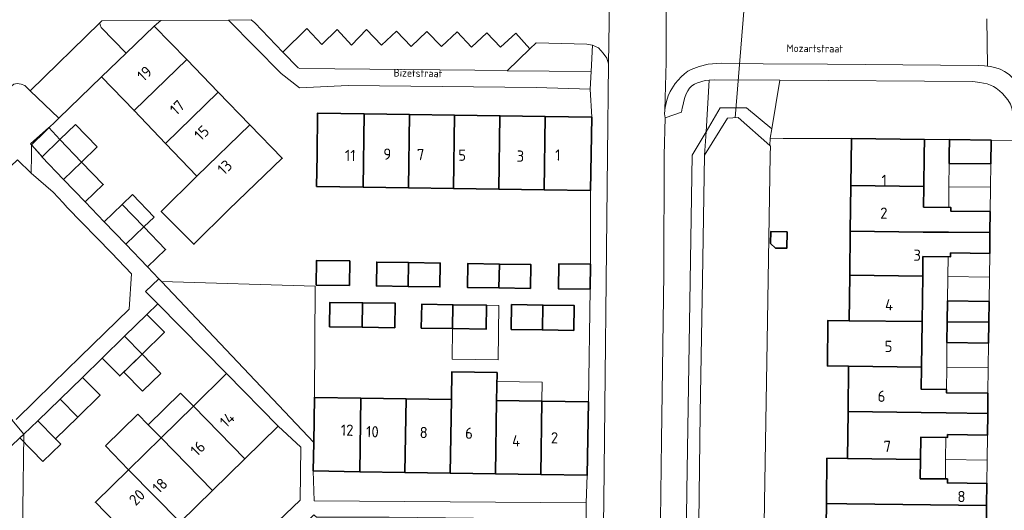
# Model space of a CAD drawing. Header units: metres. Extents: x 149984 to 156489, y 469398 to 478068.
# Tile 424 of 656: x 153351 to 153469, y 472957 to 473016. Entities that reach past the tile are written whole.
import ezdxf
from ezdxf.enums import TextEntityAlignment as Align

# ---------------------------------------------------------------- set-up
doc = ezdxf.new("R2010")
doc.units = ezdxf.units.M
doc.header["$LTSCALE"] = 0.75
for name, color, linetype, lineweight in [('B-WE-GR-BEPLANTING_CULTUUR_HEESTERS-GV', 252, 'Continuous', 18), ('B-WE-KW-KUNSTWERK_DUIKER-G', 6, 'Continuous', 18), ('B-WE-OG-BEBOUWING-GV', 6, 'Continuous', 35), ('B-WE-OG-BEBOUWING-T18', 1, 'Continuous', 18), ('B-WE-OG-BEBOUWING_LUIFEL-GV', 6, 'Continuous', 18), ('B-WE-OG-TERREIN_BEGROEID-GV', 252, 'Continuous', 18), ('B-WE-OG-TERREIN_ERF-GV', 252, 'Continuous', 18), ('B-WE-OG-TERREIN_OEVER-GV', 252, 'Continuous', 18), ('B-WE-OG-TOPOGRAFIE-T18', 7, 'Continuous', 18), ('B-WE-OG-WATER_MEER-GV', 252, 'Continuous', 18), ('B-WE-VH-GESLOTENVERHARDING_ASFALT-GV', 252, 'Continuous', 18), ('B-WE-VH-OPENVERHARDING_BETONSTRAATSTEEN-GV', 252, 'Continuous', 18), ('B-WE-VH-OPENVERHARDING_TEGEL-GV', 252, 'Continuous', 18)]:
    doc.layers.add(name, color=color, linetype=linetype, lineweight=lineweight)
doc.styles.add('NLCS-ISO-M500-T18', font='NLCS-ISO.ttf', dxfattribs={"height": 0.9})
doc.styles.add('NLCS-ISO-M750-T18', font='NLCS-ISO.ttf', dxfattribs={"height": 1.35})

msp = doc.modelspace()

# ---------------------------------------------------------------- linework, layer by layer
at = {"layer": 'B-WE-GR-BEPLANTING_CULTUUR_HEESTERS-GV', "flags": 128}
for points in [[(153360.44, 473015.92), (153360.49, 473015.66), (153360.63, 473015.36), (153363.607, 473012.25), (153367.001, 473015.506), (153367.768, 473016.193), (153360.69, 473016.15)], [(153409.39, 473010.119), (153419.51, 473010.07), (153419.682, 473013.225), (153418.98, 473013.35), (153412.89, 473013.49), (153412.146, 473012.774)], [(153450.778, 473001.998), (153459.549, 473001.908), (153462.567, 473001.887), (153467.567, 473001.821), (153470.246, 473001.742), (153470.19, 473004.73), (153470.08, 473005.55), (153469.88, 473006.15), (153469.58, 473006.65), (153468.92, 473007.43), (153468.56, 473007.75), (153468.19, 473008.05), (153467.87, 473008.24), (153467.48, 473008.43), (153467.08, 473008.56), (153466.21, 473008.74), (153465.36, 473008.84), (153442.181, 473009.012), (153441.202, 473003.176), (153441.01, 473002.03), (153442.583, 473002.025)], [(153367.859, 472984.843), (153386.157, 472965.49), (153386.24, 472970.899), (153386.35, 472984.28)], [(153351.34, 472966.499), (153344, 472959.64), (153335.57, 472951.44), (153338.02, 472948.098), (153339.31, 472948.17), (153339.35, 472948.75), (153351.08, 472948.56)]]:
    msp.add_lwpolyline(points, close=True, dxfattribs=at)
at = {"layer": 'B-WE-KW-KUNSTWERK_DUIKER-G', "flags": 128}
msp.add_lwpolyline([(153436.824, 473004.511), (153438.297, 473022.754)], dxfattribs=at)
at = {"layer": 'B-WE-OG-BEBOUWING-GV', "flags": 128}
for points in [[(153367.001, 473015.506), (153363.607, 473012.25), (153360.658, 473009.421), (153364.567, 473005.354), (153370.897, 473011.483)], [(153364.567, 473005.354), (153368.344, 473001.425), (153374.688, 473007.567), (153370.897, 473011.483)], [(153374.688, 473007.567), (153368.344, 473001.425), (153372.122, 472997.496), (153378.479, 473003.651)], [(153392.219, 473004.986), (153386.63, 473005.067), (153386.557, 473000), (153386.503, 472996.258), (153392.091, 472996.175)], [(153397.659, 473004.907), (153392.219, 473004.986), (153392.091, 472996.175), (153397.531, 472996.095)], [(153403.098, 473004.828), (153397.659, 473004.907), (153397.531, 472996.095), (153402.97, 472996.014)], [(153402.97, 472996.014), (153408.409, 472995.933), (153408.537, 473004.749), (153403.098, 473004.828)], [(153413.977, 473004.67), (153408.537, 473004.749), (153408.409, 472995.933), (153413.849, 472995.853)], [(153419.566, 473004.589), (153413.977, 473004.67), (153413.849, 472995.853), (153419.439, 472995.77)], [(153378.479, 473003.651), (153372.122, 472997.496), (153367.84, 472993.244), (153371.757, 472989.3), (153375.974, 472993.488), (153382.375, 472999.628)], [(153356.104, 472997.092), (153358.269, 472999.176), (153355.668, 473001.879), (153353.532, 472999.823), (153353.503, 472999.795)], [(153459.549, 473001.908), (153450.778, 473001.998), (153450.709, 472996.362), (153459.478, 472996.254), (153459.525, 473000)], [(153462.567, 473001.887), (153462.543, 473000), (153462.531, 472999.018), (153467.531, 472998.956), (153467.567, 473001.821)], [(153358.269, 472999.176), (153356.104, 472997.092), (153358.704, 472994.389), (153360.87, 472996.473)], [(153459.41, 472990.774), (153462.429, 472990.752), (153467.429, 472990.716), (153467.46, 472993.226), (153462.71, 472993.285), (153462.716, 472993.735), (153459.447, 472993.775), (153459.478, 472996.254), (153450.709, 472996.362), (153450.642, 472990.881)], [(153365.76, 472991.391), (153363.155, 472994.098), (153360.989, 472992.014), (153363.594, 472989.307)], [(153365.76, 472991.391), (153363.594, 472989.307), (153366.199, 472986.599), (153368.364, 472988.683)], [(153441.071, 472989.385), (153441.642, 472988.853), (153443.024, 472988.836), (153443.048, 472990.796), (153441.089, 472990.819)], [(153459.344, 472985.463), (153459.373, 472987.815), (153462.682, 472987.774), (153462.688, 472988.264), (153467.398, 472988.206), (153467.429, 472990.716), (153462.429, 472990.752), (153459.41, 472990.774), (153450.642, 472990.881), (153450.577, 472985.571)], [(153390.445, 472984.34), (153390.49, 472987.3), (153386.508, 472987.36), (153386.462, 472984.4)], [(153397.514, 472984.232), (153397.558, 472987.101), (153393.744, 472987.159), (153393.7, 472984.29)], [(153397.558, 472987.101), (153397.514, 472984.232), (153401.327, 472984.174), (153401.371, 472987.042)], [(153408.425, 472984.065), (153408.468, 472986.924), (153404.68, 472986.982), (153404.637, 472984.123)], [(153408.468, 472986.924), (153408.425, 472984.065), (153412.212, 472984.007), (153412.255, 472986.866)], [(153419.376, 472983.898), (153419.423, 472986.897), (153415.624, 472986.956), (153415.577, 472983.956)], [(153450.577, 472985.571), (153450.51, 472980.117), (153459.277, 472980.01), (153459.344, 472985.463)], [(153391.984, 472979.336), (153392.029, 472982.268), (153388.105, 472982.327), (153388.06, 472979.395)], [(153391.984, 472979.336), (153395.908, 472979.276), (153395.953, 472982.208), (153392.029, 472982.268)], [(153402.844, 472979.171), (153402.886, 472982.04), (153399.137, 472982.097), (153399.093, 472979.228)], [(153402.844, 472979.171), (153406.898, 472979.109), (153406.941, 472981.978), (153402.886, 472982.04)], [(153413.648, 472979.007), (153413.697, 472982.006), (153409.936, 472982.063), (153409.891, 472979.064)], [(153413.697, 472982.006), (153413.648, 472979.007), (153417.401, 472978.95), (153417.446, 472981.949)], [(153467.295, 472979.936), (153467.326, 472982.447), (153462.327, 472982.509), (153462.295, 472979.982)], [(153365.534, 472976.107), (153368.222, 472978.735), (153366.125, 472980.88), (153363.437, 472978.252)], [(153450.443, 472974.65), (153459.209, 472974.543), (153459.277, 472980.01), (153450.51, 472980.117), (153447.959, 472980.148), (153447.892, 472974.681)], [(153467.295, 472979.936), (153462.295, 472979.982), (153462.264, 472977.489), (153467.264, 472977.427)], [(153365.534, 472976.107), (153363.437, 472978.252), (153360.748, 472975.623), (153362.845, 472973.478)], [(153459.209, 472974.543), (153450.443, 472974.65), (153450.377, 472969.195), (153459.141, 472969.088), (153462.16, 472969.05), (153467.16, 472968.987), (153467.19, 472971.408), (153462.19, 472971.47), (153462.19, 472971.839), (153459.176, 472971.877)], [(153355.707, 472970.695), (153357.804, 472968.55), (153360.485, 472971.171), (153358.388, 472973.316)], [(153377.888, 472963.535), (153381.882, 472967.435), (153375.699, 472973.766), (153371.701, 472969.848)], [(153402.564, 472961.816), (153408.002, 472961.732), (153408.141, 472970.554), (153408.194, 472973.887), (153402.756, 472973.973), (153402.703, 472970.64)], [(153391.828, 472970.811), (153386.24, 472970.899), (153386.157, 472965.49), (153386.104, 472962.071), (153391.689, 472961.984)], [(153357.804, 472968.55), (153355.707, 472970.695), (153353.025, 472968.074), (153355.122, 472965.929)], [(153367.81, 472966.034), (153373.99, 472959.728), (153377.888, 472963.535), (153371.701, 472969.848)], [(153391.689, 472961.984), (153397.127, 472961.9), (153397.266, 472970.725), (153391.828, 472970.811)], [(153402.703, 472970.64), (153397.266, 472970.725), (153397.127, 472961.9), (153402.564, 472961.816)], [(153408.141, 472970.554), (153408.002, 472961.732), (153413.44, 472961.647), (153413.579, 472970.468)], [(153419.167, 472970.38), (153413.579, 472970.468), (153413.44, 472961.647), (153419.023, 472961.561)], [(153450.377, 472969.195), (153450.308, 472963.573), (153459.071, 472963.466), (153459.104, 472966.119), (153462.323, 472966.079), (153462.327, 472966.439), (153467.127, 472966.379), (153467.16, 472968.987), (153462.16, 472969.05), (153459.141, 472969.088)], [(153373.99, 472959.728), (153367.81, 472966.034), (153363.919, 472962.22), (153370.093, 472955.922)], [(153467.022, 472957.927), (153467.055, 472960.568), (153462.306, 472960.627), (153462.311, 472961.107), (153459.042, 472961.142), (153459.071, 472963.466), (153450.308, 472963.573), (153447.838, 472963.603), (153447.775, 472958.469), (153447.771, 472958.166), (153450.243, 472958.135)], [(153363.919, 472962.22), (153359.921, 472958.302), (153366.076, 472951.999), (153370.093, 472955.922)], [(153458.883, 472952.772), (153458.867, 472955.161), (153461.987, 472955.123), (153461.993, 472955.621), (153466.993, 472955.559), (153467.022, 472957.927), (153450.243, 472958.135), (153447.771, 472958.166), (153447.707, 472952.908)]]:
    msp.add_lwpolyline(points, close=True, dxfattribs=at)
at = {"layer": 'B-WE-OG-BEBOUWING_LUIFEL-GV', "flags": 128}
for points in [[(153355.668, 473001.879), (153354.339, 473003.347), (153352.142, 473001.358), (153352.24, 473001.25), (153353.532, 472999.823)], [(153355.668, 473001.879), (153358.269, 472999.176), (153360.152, 473000.988), (153357.551, 473003.691)], [(153462.531, 472999.018), (153462.496, 472996.217), (153467.496, 472996.155), (153467.531, 472998.956)], [(153467.496, 472996.155), (153462.496, 472996.217), (153462.466, 472993.738), (153462.716, 472993.735), (153462.71, 472993.285), (153467.46, 472993.226)], [(153363.155, 472994.098), (153365.76, 472991.391), (153366.969, 472992.555), (153364.364, 472995.262)], [(153462.688, 472988.264), (153462.682, 472987.774), (153462.391, 472987.778), (153462.362, 472985.425), (153467.362, 472985.363), (153467.398, 472988.206)], [(153467.362, 472985.363), (153462.362, 472985.425), (153462.327, 472982.509), (153467.326, 472982.447)], [(153402.844, 472979.171), (153402.79, 472975.494), (153408.323, 472975.413), (153408.418, 472981.956), (153406.941, 472981.978), (153406.898, 472979.109)], [(153462.264, 472977.489), (153462.227, 472974.506), (153467.227, 472974.444), (153467.264, 472977.427)], [(153363.33, 472973.952), (153365.591, 472971.64), (153367.795, 472973.795), (153365.534, 472976.107)], [(153467.227, 472974.444), (153462.227, 472974.506), (153462.193, 472971.839), (153462.19, 472971.839), (153462.19, 472971.47), (153467.19, 472971.408)], [(153413.579, 472970.468), (153413.615, 472972.734), (153408.177, 472972.82), (153408.141, 472970.554)], [(153367.81, 472966.034), (153371.701, 472969.848), (153370.159, 472971.421), (153366.268, 472967.607)], [(153366.268, 472967.607), (153365.012, 472968.888), (153361.121, 472965.074), (153363.919, 472962.22), (153367.81, 472966.034)], [(153350.84, 472966.032), (153353.614, 472963.194), (153355.752, 472965.285), (153355.122, 472965.929), (153353.025, 472968.074), (153351.34, 472966.499)], [(153462.327, 472966.439), (153462.323, 472966.079), (153462.123, 472966.081), (153462.089, 472963.428), (153467.089, 472963.366), (153467.127, 472966.379)], [(153467.089, 472963.366), (153462.089, 472963.428), (153462.065, 472961.11), (153462.311, 472961.107), (153462.306, 472960.627), (153467.055, 472960.568)]]:
    msp.add_lwpolyline(points, close=True, dxfattribs=at)
at = {"layer": 'B-WE-OG-TERREIN_BEGROEID-GV', "flags": 128}
for points in [[(153430.596, 472928.86), (153430.988, 472959.642), (153431.63, 473000.024), (153433.308, 473002.829), (153433.692, 473009.007), (153433.21, 473008.96), (153432.29, 473008.69), (153431.93, 473008.55), (153431.62, 473008.33), (153431.33, 473008.05), (153431.12, 473007.74), (153430.91, 473007.37), (153430.74, 473006.94), (153430.63, 473006.51), (153430.56, 473006.1), (153430.44, 473005.64), (153430.37, 473005.18), (153428.38, 473004.51), (153428.29, 473000), (153428.22, 472985.76), (153427.96, 472965.77), (153427.73, 472946.56)], [(153350.403, 472968.238), (153354.826, 472972.562), (153358.108, 472975.776), (153363.99, 472981.491), (153364.247, 472985.74), (153361.841, 472988.258), (153356.544, 472993.736), (153356.04, 472994.288), (153354.854, 472995.557), (153352.201, 472997.862), (153350.57, 472999.44), (153348.974, 472997.922)]]:
    msp.add_lwpolyline(points, dxfattribs=at)
msp.add_lwpolyline([(153433.308, 473002.829), (153435.022, 473005.694), (153438.179, 473005.694), (153441.202, 473003.176), (153442.181, 473009.012), (153434.34, 473009.07), (153433.692, 473009.007)], close=True, dxfattribs=at)
at = {"layer": 'B-WE-OG-TERREIN_ERF-GV', "flags": 128}
for points in [[(153408.537, 473004.749), (153413.977, 473004.67), (153419.566, 473004.589), (153419.4, 473007.92), (153412.9, 473008.15), (153390.3, 473008.39), (153384.44, 473008.09), (153382.25, 473009.82), (153375.912, 473016.243), (153367.768, 473016.193), (153367.001, 473015.506), (153370.897, 473011.483), (153374.688, 473007.567), (153378.479, 473003.651), (153382.375, 472999.628), (153375.974, 472993.488), (153371.757, 472989.3), (153367.84, 472993.244), (153372.122, 472997.496), (153368.344, 473001.425), (153364.567, 473005.354), (153360.658, 473009.421), (153355.521, 473004.434), (153352.24, 473001.25), (153353.372, 473000), (153353.532, 472999.823), (153355.668, 473001.879), (153358.269, 472999.176), (153360.87, 472996.473), (153358.704, 472994.389), (153360.989, 472992.014), (153363.155, 472994.098), (153365.76, 472991.391), (153368.364, 472988.683), (153366.199, 472986.599), (153367.554, 472985.166), (153367.859, 472984.843), (153386.35, 472984.28), (153386.24, 472970.899), (153391.828, 472970.811), (153397.266, 472970.725), (153402.703, 472970.64), (153402.756, 472973.973), (153408.194, 472973.887), (153408.141, 472970.554), (153413.579, 472970.468), (153419.167, 472970.38), (153419.376, 472983.898), (153415.577, 472983.956), (153415.624, 472986.956), (153419.423, 472986.897), (153419.439, 472995.77), (153413.849, 472995.853), (153408.409, 472995.933), (153402.97, 472996.014), (153397.531, 472996.095), (153392.091, 472996.175), (153386.503, 472996.258), (153386.557, 473000), (153386.63, 473005.067), (153392.219, 473004.986), (153397.659, 473004.907), (153403.098, 473004.828)], [(153441.071, 472989.385), (153441.089, 472990.819), (153443.048, 472990.796), (153443.024, 472988.836), (153441.642, 472988.853)], [(153390.445, 472984.34), (153386.462, 472984.4), (153386.508, 472987.36), (153390.49, 472987.3)], [(153397.514, 472984.232), (153393.7, 472984.29), (153393.744, 472987.159), (153397.558, 472987.101), (153401.371, 472987.042), (153401.327, 472984.174)], [(153408.425, 472984.065), (153404.637, 472984.123), (153404.68, 472986.982), (153408.468, 472986.924), (153412.255, 472986.866), (153412.212, 472984.007)], [(153391.984, 472979.336), (153388.06, 472979.395), (153388.105, 472982.327), (153392.029, 472982.268), (153395.953, 472982.208), (153395.908, 472979.276)], [(153402.886, 472982.04), (153406.941, 472981.978), (153406.898, 472979.109), (153402.844, 472979.171), (153399.093, 472979.228), (153399.137, 472982.097)], [(153413.648, 472979.007), (153409.891, 472979.064), (153409.936, 472982.063), (153413.697, 472982.006), (153417.446, 472981.949), (153417.401, 472978.95)], [(153467.264, 472977.427), (153462.264, 472977.489), (153462.295, 472979.982), (153462.327, 472982.509), (153467.326, 472982.447), (153467.295, 472979.936)], [(153408.002, 472961.732), (153402.564, 472961.816), (153397.127, 472961.9), (153391.689, 472961.984), (153386.104, 472962.071), (153386.22, 472958.48), (153418.92, 472958.23), (153419.023, 472961.561), (153413.44, 472961.647)]]:
    msp.add_lwpolyline(points, close=True, dxfattribs=at)
for points in [[(153447.707, 472952.908), (153447.771, 472958.166), (153447.775, 472958.469), (153447.838, 472963.603), (153450.308, 472963.573), (153450.377, 472969.195), (153450.443, 472974.65), (153447.892, 472974.681), (153447.959, 472980.148), (153450.51, 472980.117), (153450.577, 472985.571), (153450.642, 472990.881), (153450.709, 472996.362), (153450.778, 473001.998), (153442.583, 473002.025), (153441.01, 473002.03), (153440.975, 473001.151), (153441.048, 473001.087), (153441.03, 473000), (153440.67, 472977.62), (153440.32, 472958.33), (153440.25, 472952.96)], [(153470.246, 473001.742), (153467.567, 473001.821), (153467.531, 472998.956), (153462.531, 472999.018), (153462.543, 473000), (153462.567, 473001.887), (153459.549, 473001.908), (153459.525, 473000), (153459.478, 472996.254), (153459.447, 472993.775), (153462.716, 472993.735), (153462.71, 472993.285), (153467.46, 472993.226), (153467.429, 472990.716), (153467.398, 472988.206), (153462.688, 472988.264), (153462.682, 472987.774), (153459.373, 472987.815), (153459.344, 472985.463), (153459.277, 472980.01), (153459.209, 472974.543), (153459.176, 472971.877), (153462.19, 472971.839), (153462.19, 472971.47), (153467.19, 472971.408), (153467.16, 472968.987), (153467.127, 472966.379), (153462.327, 472966.439), (153462.323, 472966.079), (153459.104, 472966.119), (153459.071, 472963.466), (153459.042, 472961.142), (153462.311, 472961.107), (153462.306, 472960.627), (153467.055, 472960.568), (153467.022, 472957.927), (153466.993, 472955.559)], [(153366.076, 472951.999), (153359.921, 472958.302), (153363.919, 472962.22), (153367.81, 472966.034), (153371.701, 472969.848), (153375.699, 472973.766), (153367.42, 472982.14), (153366.125, 472980.88), (153368.222, 472978.735), (153365.534, 472976.107), (153362.845, 472973.478), (153360.748, 472975.623), (153358.388, 472973.316), (153360.485, 472971.171), (153357.804, 472968.55), (153355.122, 472965.929), (153353.025, 472968.074), (153351.34, 472966.499), (153351.08, 472948.56)], [(153374.86, 472949.37), (153384.53, 472958.57), (153384.62, 472964.91), (153381.882, 472967.435), (153377.888, 472963.535), (153373.99, 472959.728), (153370.093, 472955.922)]]:
    msp.add_lwpolyline(points, dxfattribs=at)
at = {"layer": 'B-WE-OG-TERREIN_OEVER-GV', "flags": 128}
msp.add_lwpolyline([(153441.202, 473003.176), (153438.179, 473005.694), (153435.022, 473005.694), (153433.308, 473002.829), (153433.13, 473000), (153435.89, 473004.46), (153437.17, 473004.53), (153440.975, 473001.151), (153441.01, 473002.03)], close=True, dxfattribs=at)
msp.add_lwpolyline([(153432.25, 472939.61), (153432.6, 472968.98), (153432.89, 472985.05), (153433.13, 473000), (153433.308, 473002.829), (153431.63, 473000.024), (153430.988, 472959.642), (153430.596, 472928.86)], dxfattribs=at)
at = {"layer": 'B-WE-OG-WATER_MEER-GV', "flags": 128}
msp.add_lwpolyline([(153440.25, 472952.96), (153440.32, 472958.33), (153440.67, 472977.62), (153441.03, 473000), (153441.048, 473001.087), (153440.975, 473001.151), (153437.17, 473004.53), (153435.89, 473004.46), (153433.13, 473000), (153432.89, 472985.05), (153432.6, 472968.98), (153432.25, 472939.61)], dxfattribs=at)
at = {"layer": 'B-WE-VH-GESLOTENVERHARDING_ASFALT-GV', "flags": 128}
for points in [[(153421.74, 473020.97), (153421.57, 473010.96), (153421.45, 473000), (153421.01, 472958.46), (153420.88, 472947.69)], [(153427.73, 472946.56), (153427.96, 472965.77), (153428.22, 472985.76), (153428.29, 473000), (153428.38, 473004.51), (153428.32, 473004.98), (153428.367, 473005.416), (153428.5, 473011.19), (153428.52, 473015.81), (153428.55, 473018.7)]]:
    msp.add_lwpolyline(points, dxfattribs=at)
at = {"layer": 'B-WE-VH-OPENVERHARDING_BETONSTRAATSTEEN-GV', "flags": 128}
for points in [[(153375.912, 473016.243), (153378.65, 473016.26), (153379.08, 473015.91), (153382.455, 473012.386), (153385.32, 473015.24), (153387.15, 473013.3), (153388.96, 473015.12), (153390.71, 473013.24), (153392.52, 473015.09), (153394.32, 473013.21), (153396.12, 473014.91), (153397.89, 473013.06), (153399.76, 473014.87), (153401.51, 473013.08), (153403.39, 473014.81), (153405.14, 473012.97), (153406.97, 473014.69), (153408.62, 473012.99), (153410.45, 473014.68), (153412.146, 473012.774), (153412.89, 473013.49), (153418.98, 473013.35), (153419.682, 473013.225), (153420.38, 473012.89), (153420.96, 473012.24), (153421.39, 473011.65), (153421.57, 473010.96), (153421.74, 473020.97)], [(153428.55, 473018.7), (153428.52, 473015.81), (153428.5, 473011.19), (153428.367, 473005.416), (153428.4, 473005.73), (153428.54, 473006.46), (153428.76, 473007.15), (153429.01, 473007.65), (153429.59, 473008.6), (153430.31, 473009.41), (153430.71, 473009.79), (153431.1, 473010.08), (153431.53, 473010.28), (153432.48, 473010.64), (153433.57, 473010.92), (153434.08, 473010.99), (153434.59, 473011.03), (153435.15, 473011.05), (153440.17, 473010.98), (153447.92, 473010.95), (153466.03, 473010.77), (153466.78, 473010.73), (153467.131, 473010.698), (153467.064, 473016.371)], [(153467.064, 473016.371), (153467.131, 473010.698), (153467.44, 473010.67), (153468.03, 473010.54), (153468.66, 473010.33), (153469.17, 473010.07), (153469.73, 473009.69), (153470.55, 473008.9), (153470.92, 473008.42), (153471.25, 473007.95), (153471.54, 473007.4), (153471.92, 473006.38), (153472.03, 473005.83), (153477.696, 473005.731), (153477.78, 473006.69), (153477.96, 473008.05), (153478.41, 473009.41), (153478.92, 473010.84), (153479.67, 473012.58), (153480.6, 473014.37), (153481.284, 473015.301), (153477.18, 473019.32)], [(153341.717, 473015.682), (153349.316, 473007.837), (153350.12, 473008.54), (153350.54, 473008.6), (153351.01, 473008.54), (153351.45, 473008.36), (153352.101, 473007.732), (153360.44, 473015.92), (153360.69, 473016.15), (153367.768, 473016.193), (153375.912, 473016.243)], [(153344, 472959.64), (153351.34, 472966.499), (153349.89, 472968.2)]]:
    msp.add_lwpolyline(points, dxfattribs=at)
for points in [[(153360.658, 473009.421), (153363.607, 473012.25), (153360.63, 473015.36), (153360.49, 473015.66), (153360.44, 473015.92), (153352.101, 473007.732), (153355.521, 473004.434)], [(153382.455, 473012.386), (153384.28, 473010.48), (153384.48, 473010.4), (153405.51, 473010.22), (153409.39, 473010.119), (153412.146, 473012.774), (153410.45, 473014.68), (153408.62, 473012.99), (153406.97, 473014.69), (153405.14, 473012.97), (153403.39, 473014.81), (153401.51, 473013.08), (153399.76, 473014.87), (153397.89, 473013.06), (153396.12, 473014.91), (153394.32, 473013.21), (153392.52, 473015.09), (153390.71, 473013.24), (153388.96, 473015.12), (153387.15, 473013.3), (153385.32, 473015.24)]]:
    msp.add_lwpolyline(points, close=True, dxfattribs=at)
at = {"layer": 'B-WE-VH-OPENVERHARDING_TEGEL-GV', "flags": 128}
for points in [[(153382.455, 473012.386), (153379.08, 473015.91), (153378.65, 473016.26), (153375.912, 473016.243), (153382.25, 473009.82), (153384.44, 473008.09), (153390.3, 473008.39), (153412.9, 473008.15), (153419.4, 473007.92), (153419.51, 473010.07), (153409.39, 473010.119), (153405.51, 473010.22), (153384.48, 473010.4), (153384.28, 473010.48)], [(153348.974, 472997.922), (153350.57, 472999.44), (153352.201, 472997.862), (153352.226, 473000), (153352.24, 473001.25), (153355.521, 473004.434), (153352.101, 473007.732), (153351.45, 473008.36), (153351.01, 473008.54), (153350.54, 473008.6), (153350.12, 473008.54), (153349.316, 473007.837), (153345.573, 473004.564), (153349.01, 473001.03), (153348.998, 473000)], [(153377.974, 472948.884), (153379.83, 472950.74), (153386.17, 472956.8), (153386.51, 472956.51), (153395.21, 472956.5), (153418.92, 472956.25), (153418.92, 472958.23), (153386.22, 472958.48), (153386.104, 472962.071), (153386.157, 472965.49), (153367.859, 472984.843), (153367.554, 472985.166), (153365.951, 472983.626), (153367.42, 472982.14), (153375.699, 472973.766), (153381.882, 472967.435), (153384.62, 472964.91), (153384.53, 472958.57), (153374.86, 472949.37), (153374.716, 472922.67), (153376.62, 472922.66), (153377.03, 472947.65), (153377.26, 472948.17)]]:
    msp.add_lwpolyline(points, close=True, dxfattribs=at)
for points in [[(153420.88, 472947.69), (153421.01, 472958.46), (153421.45, 473000), (153421.57, 473010.96), (153421.39, 473011.65), (153420.96, 473012.24), (153420.38, 473012.89), (153419.682, 473013.225), (153419.51, 473010.07), (153419.4, 473007.92), (153419.566, 473004.589), (153419.439, 472995.77), (153419.423, 472986.897), (153419.376, 472983.898), (153419.167, 472970.38), (153419.023, 472961.561), (153418.92, 472958.23), (153418.92, 472956.25)], [(153469.17, 473010.07), (153468.66, 473010.33), (153468.03, 473010.54), (153467.44, 473010.67), (153467.131, 473010.698), (153466.78, 473010.73), (153466.03, 473010.77), (153447.92, 473010.95), (153440.17, 473010.98), (153435.15, 473011.05), (153434.59, 473011.03), (153434.08, 473010.99), (153433.57, 473010.92), (153432.48, 473010.64), (153431.53, 473010.28), (153431.1, 473010.08), (153430.71, 473009.79), (153430.31, 473009.41), (153429.59, 473008.6), (153429.01, 473007.65), (153428.76, 473007.15), (153428.54, 473006.46), (153428.4, 473005.73), (153428.367, 473005.416), (153428.32, 473004.98), (153428.38, 473004.51), (153430.37, 473005.18), (153430.44, 473005.64), (153430.56, 473006.1), (153430.63, 473006.51), (153430.74, 473006.94), (153430.91, 473007.37), (153431.12, 473007.74), (153431.33, 473008.05), (153431.62, 473008.33), (153431.93, 473008.55), (153432.29, 473008.69), (153433.21, 473008.96), (153433.692, 473009.007), (153434.34, 473009.07), (153442.181, 473009.012), (153465.36, 473008.84), (153466.21, 473008.74), (153467.08, 473008.56), (153467.48, 473008.43), (153467.87, 473008.24), (153468.19, 473008.05), (153468.56, 473007.75), (153468.92, 473007.43), (153469.58, 473006.65)], [(153366.199, 472986.599), (153363.594, 472989.307), (153360.989, 472992.014), (153358.704, 472994.389), (153356.104, 472997.092), (153353.503, 472999.795), (153353.532, 472999.823), (153353.372, 473000), (153352.24, 473001.25), (153352.226, 473000), (153352.201, 472997.862), (153354.854, 472995.557), (153356.04, 472994.288), (153356.544, 472993.736), (153361.841, 472988.258), (153364.247, 472985.74), (153363.99, 472981.491), (153358.108, 472975.776), (153354.826, 472972.562), (153350.403, 472968.238)], [(153349.985, 472968.268), (153349.89, 472968.2), (153351.34, 472966.499), (153353.025, 472968.074), (153355.707, 472970.695), (153358.388, 472973.316), (153360.748, 472975.623), (153363.437, 472978.252), (153366.125, 472980.88), (153367.42, 472982.14), (153365.951, 472983.626), (153367.554, 472985.166), (153366.199, 472986.599)]]:
    msp.add_lwpolyline(points, dxfattribs=at)

# ---------------------------------------------------------------- texts
at = {"layer": 'B-WE-OG-BEBOUWING-T18', "style": 'NLCS-ISO-M750-T18'}
for s, rotation, p in [('19', 43.8, (153365.837, 473009.805)), ('17', 43.8, (153369.757, 473005.727)), ('15', 43.8, (153372.696, 473002.67)), ('11', 359.2, (153390.557, 472999.978)), ('9', 359.2, (153395.002, 473000.133)), ('7', 359.2, (153399.001, 473000.074)), ('5', 359.2, (153404, 472999.999)), ('3', 359.2, (153410.998, 472999.895)), ('1', 359.2, (153415.5, 473000.022)), ('13', 43.7, (153375.473, 472998.55)), ('1', 359.4, (153454.717, 472996.979)), ('2', 359.4, (153454.669, 472993.041)), ('3', 359.4, (153458.684, 472987.992)), ('4', 359.4, (153455.302, 472982.033)), ('5', 359.4, (153455.24, 472977.034)), ('6', 359.4, (153454.4, 472971.044)), ('14', 44.4, (153375.76, 472968.225)), ('12', 359.2, (153390.18, 472966.971)), ('10', 359.1, (153393.214, 472966.789)), ('8', 359.1, (153399.375, 472966.692)), ('6', 359.1, (153404.822, 472966.606)), ('4', 359.1, (153410.487, 472965.694)), ('2', 359.1, (153415.096, 472966.047)), ('16', 44.4, (153372.23, 472964.765)), ('7', 359.4, (153455.09, 472965.024)), ('18', 44.4, (153367.68, 472960.306)), ('20', 44.3, (153364.925, 472958.903))]:
    msp.add_text(s, height=1.35, rotation=rotation, dxfattribs=at).set_placement(p, align=Align.MIDDLE)
msp.add_text('8', height=1.35, dxfattribs=at).set_placement((153464, 472959), align=Align.MIDDLE)
at = {"layer": 'B-WE-OG-TOPOGRAFIE-T18', "style": 'NLCS-ISO-M500-T18'}
for s, rotation, p in [('Mozartstraat', 359.4, (153446.372, 473012.822)), ('Bizetstraat', 359.1, (153398.683, 473009.862))]:
    msp.add_text(s, height=0.9, rotation=rotation, dxfattribs=at).set_placement(p, align=Align.MIDDLE)

doc.saveas('drawing.dxf')
